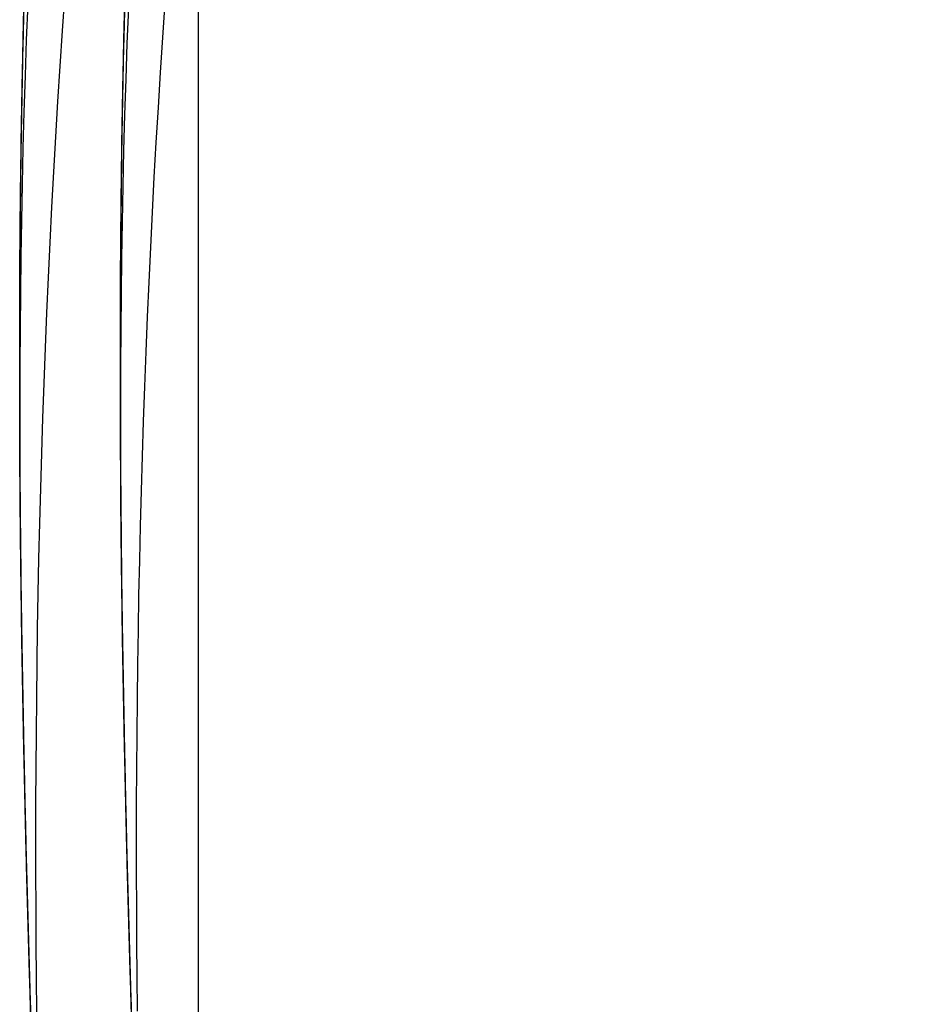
# Model space of a CAD drawing. Header units: metres. Extents: x 209747 to 209830, y 1182430 to 1182564.
# Tile 835 of 1056: x 209749.09 to 209751.79, y 1182489.71 to 1182492.65. Entities that reach past the tile are written whole.
import ezdxf

# ---------------------------------------------------------------- set-up
doc = ezdxf.new("R2010")
doc.units = ezdxf.units.M
doc.header["$MEASUREMENT"] = 0
doc.linetypes.add('DGN Style 2', pattern=[15.036391, 9.021834, -6.014556])
doc.layers.get('0').update_dxf_attribs({"color": 254})

# ---------------------------------------------------------------- blocks, each defined once
blk = doc.blocks.new('*U2')
at = {"color": 40, "linetype": 'Continuous'}
for p, q in [((-1.7962, -6.469), (-1.7933, -6.3537)), ((-1.7986, -6.5841), (-1.7962, -6.469)), ((-1.8008, -6.6991), (-1.7986, -6.5841)), ((-1.8025, -6.814), (-1.8008, -6.6991)), ((-1.804, -6.9287), (-1.8025, -6.814)), ((-1.8052, -7.0432), (-1.804, -6.9287)), ((-1.806, -7.1577), (-1.8052, -7.0432)), ((-1.8065, -7.272), (-1.806, -7.1577)), ((-1.8068, -7.3862), (-1.8065, -7.272)), ((-1.8068, -7.5002), (-1.8068, -7.3862)), ((-1.8065, -7.6141), (-1.8068, -7.5002)), ((-1.8059, -7.7279), (-1.8065, -7.6141)), ((-1.8051, -7.8416), (-1.8059, -7.7279)), ((-1.8041, -7.9551), (-1.8051, -7.8416)), ((-1.8028, -8.0685), (-1.8041, -7.9551)), ((-1.8013, -8.1765), (-1.8028, -8.0685)), ((-1.7997, -8.2843), (-1.8013, -8.1765)), ((-1.7979, -8.3918), (-1.7997, -8.2843)), ((-1.7959, -8.4991), (-1.7979, -8.3918)), ((-1.7937, -8.6059), (-1.7959, -8.4991)), ((-1.7914, -8.7127), (-1.7937, -8.6059)), ((-1.789, -8.819), (-1.7914, -8.7127)), ((-1.7863, -8.9252), (-1.789, -8.819)), ((-1.7836, -9.0311), (-1.7863, -8.9252)), ((-1.7807, -9.1368), (-1.7836, -9.0311)), ((-1.7777, -9.2422), (-1.7807, -9.1368)), ((-1.7746, -9.3474), (-1.7777, -9.2422)), ((-1.7714, -9.4524), (-1.7746, -9.3474))]:
    blk.add_line(p, q, dxfattribs=at)
at = {"color": 3, "linetype": 'Continuous'}
for p, q in [((-1.4962, -6.4754), (-1.4934, -6.3611)), ((-1.4987, -6.5897), (-1.4962, -6.4754)), ((-1.5008, -6.7038), (-1.4987, -6.5897)), ((-1.5026, -6.8178), (-1.5008, -6.7038)), ((-1.504, -6.9317), (-1.5026, -6.8178)), ((-1.5052, -7.0454), (-1.504, -6.9317)), ((-1.506, -7.1591), (-1.5052, -7.0454)), ((-1.5065, -7.2727), (-1.506, -7.1591)), ((-1.5068, -7.3861), (-1.5065, -7.2727)), ((-1.5068, -7.4994), (-1.5068, -7.3861)), ((-1.5065, -7.6127), (-1.5068, -7.4994)), ((-1.5059, -7.7258), (-1.5065, -7.6127)), ((-1.5051, -7.8388), (-1.5059, -7.7258)), ((-1.5041, -7.9517), (-1.5051, -7.8388)), ((-1.5028, -8.0645), (-1.5041, -7.9517)), ((-1.5014, -8.1719), (-1.5028, -8.0645)), ((-1.4998, -8.2793), (-1.5014, -8.1719)), ((-1.4979, -8.3862), (-1.4998, -8.2793)), ((-1.496, -8.493), (-1.4979, -8.3862)), ((-1.4938, -8.5994), (-1.496, -8.493)), ((-1.4915, -8.7057), (-1.4938, -8.5994)), ((-1.489, -8.8117), (-1.4915, -8.7057)), ((-1.4864, -8.9174), (-1.489, -8.8117)), ((-1.4837, -9.0229), (-1.4864, -8.9174)), ((-1.4808, -9.1282), (-1.4837, -9.0229)), ((-1.4778, -9.2333), (-1.4808, -9.1282)), ((-1.4747, -9.3382), (-1.4778, -9.2333)), ((-1.4715, -9.4428), (-1.4747, -9.3382))]:
    blk.add_line(p, q, dxfattribs=at)
blk = doc.blocks.new('*U3')
at = {"color": 40, "linetype": 'Continuous'}
for p, q in [((-1.7951, -6.4233), (-1.7922, -6.3137)), ((-1.7976, -6.5329), (-1.7951, -6.4233)), ((-1.7997, -6.6424), (-1.7976, -6.5329)), ((-1.8016, -6.752), (-1.7997, -6.6424)), ((-1.8032, -6.8614), (-1.8016, -6.752)), ((-1.8045, -6.9708), (-1.8032, -6.8614)), ((-1.8055, -7.0801), (-1.8045, -6.9708)), ((-1.8062, -7.1894), (-1.8055, -7.0801)), ((-1.8067, -7.2985), (-1.8062, -7.1894)), ((-1.8068, -7.4078), (-1.8067, -7.2985)), ((-1.8068, -7.5169), (-1.8068, -7.4078)), ((-1.8064, -7.626), (-1.8068, -7.5169)), ((-1.8059, -7.7349), (-1.8064, -7.626)), ((-1.8051, -7.8439), (-1.8059, -7.7349)), ((-1.8041, -7.9527), (-1.8051, -7.8439)), ((-1.8028, -8.0616), (-1.8041, -7.9527)), ((-1.8014, -8.1704), (-1.8028, -8.0616)), ((-1.7998, -8.2792), (-1.8014, -8.1704)), ((-1.798, -8.3878), (-1.7998, -8.2792)), ((-1.7959, -8.4965), (-1.798, -8.3878)), ((-1.7938, -8.6051), (-1.7959, -8.4965)), ((-1.7914, -8.7137), (-1.7938, -8.6051)), ((-1.7889, -8.8221), (-1.7914, -8.7137)), ((-1.7862, -8.9306), (-1.7889, -8.8221)), ((-1.7834, -9.039), (-1.7862, -8.9306)), ((-1.7804, -9.1474), (-1.7834, -9.039)), ((-1.7773, -9.2557), (-1.7804, -9.1474)), ((-1.7741, -9.364), (-1.7773, -9.2557))]:
    blk.add_line(p, q, dxfattribs=at)
at = {"color": 3, "linetype": 'Continuous'}
for p, q in [((-1.4951, -6.4301), (-1.4923, -6.3214)), ((-1.4976, -6.5389), (-1.4951, -6.4301)), ((-1.4998, -6.6476), (-1.4976, -6.5389)), ((-1.5017, -6.7563), (-1.4998, -6.6476)), ((-1.5032, -6.8649), (-1.5017, -6.7563)), ((-1.5045, -6.9735), (-1.5032, -6.8649)), ((-1.5055, -7.082), (-1.5045, -6.9735)), ((-1.5062, -7.1906), (-1.5055, -7.082)), ((-1.5067, -7.2991), (-1.5062, -7.1906)), ((-1.5068, -7.4076), (-1.5067, -7.2991)), ((-1.5068, -7.516), (-1.5068, -7.4076)), ((-1.5064, -7.6244), (-1.5068, -7.516)), ((-1.5059, -7.7327), (-1.5064, -7.6244)), ((-1.5051, -7.8411), (-1.5059, -7.7327)), ((-1.5041, -7.9494), (-1.5051, -7.8411)), ((-1.5029, -8.0577), (-1.5041, -7.9494)), ((-1.5014, -8.1659), (-1.5029, -8.0577)), ((-1.4998, -8.2741), (-1.5014, -8.1659)), ((-1.498, -8.3823), (-1.4998, -8.2741)), ((-1.496, -8.4905), (-1.498, -8.3823)), ((-1.4938, -8.5986), (-1.496, -8.4905)), ((-1.4915, -8.7067), (-1.4938, -8.5986)), ((-1.489, -8.8147), (-1.4915, -8.7067)), ((-1.4863, -8.9228), (-1.489, -8.8147)), ((-1.4835, -9.0308), (-1.4863, -8.9228)), ((-1.4805, -9.1388), (-1.4835, -9.0308)), ((-1.4774, -9.2468), (-1.4805, -9.1388)), ((-1.4742, -9.3548), (-1.4774, -9.2468))]:
    blk.add_line(p, q, dxfattribs=at)
blk = doc.blocks.new('*U4')
at = {"color": 40, "linetype": 'Continuous'}
for p, q in [((-1.7962, -6.472), (-1.7935, -6.3622)), ((-1.7986, -6.5817), (-1.7962, -6.472)), ((-1.8006, -6.6914), (-1.7986, -6.5817)), ((-1.8024, -6.801), (-1.8006, -6.6914)), ((-1.8038, -6.9106), (-1.8024, -6.801)), ((-1.805, -7.0201), (-1.8038, -6.9106)), ((-1.8058, -7.1295), (-1.805, -7.0201)), ((-1.8064, -7.2389), (-1.8058, -7.1295)), ((-1.8067, -7.3482), (-1.8064, -7.2389)), ((-1.8068, -7.4575), (-1.8067, -7.3482)), ((-1.8066, -7.5668), (-1.8068, -7.4575)), ((-1.8062, -7.676), (-1.8066, -7.5668)), ((-1.8055, -7.7851), (-1.8062, -7.676)), ((-1.8046, -7.8942), (-1.8055, -7.7851)), ((-1.8035, -8.0032), (-1.8046, -7.8942)), ((-1.8022, -8.1122), (-1.8035, -8.0032)), ((-1.8007, -8.2211), (-1.8022, -8.1122)), ((-1.799, -8.33), (-1.8007, -8.2211)), ((-1.797, -8.4389), (-1.799, -8.33)), ((-1.7949, -8.5477), (-1.797, -8.4389)), ((-1.7927, -8.6564), (-1.7949, -8.5477)), ((-1.7902, -8.7652), (-1.7927, -8.6564)), ((-1.7876, -8.8738), (-1.7902, -8.7652)), ((-1.7849, -8.9825), (-1.7876, -8.8738)), ((-1.782, -9.091), (-1.7849, -8.9825)), ((-1.7789, -9.1996), (-1.782, -9.091)), ((-1.7758, -9.3081), (-1.7789, -9.1996)), ((-1.7725, -9.4166), (-1.7758, -9.3081))]:
    blk.add_line(p, q, dxfattribs=at)
at = {"color": 3, "linetype": 'Continuous'}
for p, q in [((-1.4963, -6.4785), (-1.4936, -6.3696)), ((-1.4987, -6.5873), (-1.4963, -6.4785)), ((-1.5007, -6.6961), (-1.4987, -6.5873)), ((-1.5024, -6.8049), (-1.5007, -6.6961)), ((-1.5038, -6.9137), (-1.5024, -6.8049)), ((-1.505, -7.0224), (-1.5038, -6.9137)), ((-1.5058, -7.1311), (-1.505, -7.0224)), ((-1.5064, -7.2398), (-1.5058, -7.1311)), ((-1.5067, -7.3484), (-1.5064, -7.2398)), ((-1.5068, -7.457), (-1.5067, -7.3484)), ((-1.5066, -7.5656), (-1.5068, -7.457)), ((-1.5062, -7.6741), (-1.5066, -7.5656)), ((-1.5055, -7.7826), (-1.5062, -7.6741)), ((-1.5047, -7.8911), (-1.5055, -7.7826)), ((-1.5036, -7.9995), (-1.5047, -7.8911)), ((-1.5022, -8.108), (-1.5036, -7.9995)), ((-1.5007, -8.2164), (-1.5022, -8.108)), ((-1.499, -8.3247), (-1.5007, -8.2164)), ((-1.4971, -8.4331), (-1.499, -8.3247)), ((-1.495, -8.5414), (-1.4971, -8.4331)), ((-1.4927, -8.6497), (-1.495, -8.5414)), ((-1.4903, -8.758), (-1.4927, -8.6497)), ((-1.4877, -8.8662), (-1.4903, -8.758)), ((-1.485, -8.9745), (-1.4877, -8.8662)), ((-1.4821, -9.0826), (-1.485, -8.9745)), ((-1.4791, -9.1908), (-1.4821, -9.0826)), ((-1.4759, -9.299), (-1.4791, -9.1908)), ((-1.4726, -9.4071), (-1.4759, -9.299))]:
    blk.add_line(p, q, dxfattribs=at)
blk = doc.blocks.new('*U5')
at = {"color": 40, "linetype": 'Continuous'}
for p, q in [((-1.7952, -6.4273), (-1.7924, -6.3191)), ((-1.7976, -6.5356), (-1.7952, -6.4273)), ((-1.7998, -6.6438), (-1.7976, -6.5356)), ((-1.8016, -6.752), (-1.7998, -6.6438)), ((-1.8032, -6.8601), (-1.8016, -6.752)), ((-1.8045, -6.9683), (-1.8032, -6.8601)), ((-1.8054, -7.0763), (-1.8045, -6.9683)), ((-1.8062, -7.1844), (-1.8054, -7.0763)), ((-1.8066, -7.2925), (-1.8062, -7.1844)), ((-1.8068, -7.4005), (-1.8066, -7.2925)), ((-1.8068, -7.5085), (-1.8068, -7.4005)), ((-1.8065, -7.6165), (-1.8068, -7.5085)), ((-1.806, -7.7244), (-1.8065, -7.6165)), ((-1.8052, -7.8323), (-1.806, -7.7244)), ((-1.8042, -7.9402), (-1.8052, -7.8323)), ((-1.803, -8.0481), (-1.8042, -7.9402)), ((-1.8016, -8.1559), (-1.803, -8.0481)), ((-1.8001, -8.2637), (-1.8016, -8.1559)), ((-1.7983, -8.3714), (-1.8001, -8.2637)), ((-1.7963, -8.4792), (-1.7983, -8.3714)), ((-1.7942, -8.5869), (-1.7963, -8.4792)), ((-1.7918, -8.6946), (-1.7942, -8.5869)), ((-1.7894, -8.8022), (-1.7918, -8.6946)), ((-1.7867, -8.9099), (-1.7894, -8.8022)), ((-1.784, -9.0175), (-1.7867, -8.9099)), ((-1.781, -9.125), (-1.784, -9.0175)), ((-1.778, -9.2325), (-1.781, -9.125)), ((-1.7748, -9.3401), (-1.778, -9.2325)), ((-1.7715, -9.4475), (-1.7748, -9.3401))]:
    blk.add_line(p, q, dxfattribs=at)
at = {"color": 3, "linetype": 'Continuous'}
for p, q in [((-1.4953, -6.4342), (-1.4925, -6.3268)), ((-1.4977, -6.5416), (-1.4953, -6.4342)), ((-1.4998, -6.6489), (-1.4977, -6.5416)), ((-1.5017, -6.7563), (-1.4998, -6.6489)), ((-1.5032, -6.8636), (-1.5017, -6.7563)), ((-1.5045, -6.971), (-1.5032, -6.8636)), ((-1.5054, -7.0783), (-1.5045, -6.971)), ((-1.5062, -7.1857), (-1.5054, -7.0783)), ((-1.5066, -7.293), (-1.5062, -7.1857)), ((-1.5068, -7.4004), (-1.5066, -7.293)), ((-1.5068, -7.5077), (-1.5068, -7.4004)), ((-1.5065, -7.615), (-1.5068, -7.5077)), ((-1.506, -7.7223), (-1.5065, -7.615)), ((-1.5052, -7.8296), (-1.506, -7.7223)), ((-1.5042, -7.9369), (-1.5052, -7.8296)), ((-1.5031, -8.0442), (-1.5042, -7.9369)), ((-1.5017, -8.1514), (-1.5031, -8.0442)), ((-1.5001, -8.2587), (-1.5017, -8.1514)), ((-1.4983, -8.366), (-1.5001, -8.2587)), ((-1.4964, -8.4732), (-1.4983, -8.366)), ((-1.4942, -8.5804), (-1.4964, -8.4732)), ((-1.4919, -8.6877), (-1.4942, -8.5804)), ((-1.4895, -8.7949), (-1.4919, -8.6877)), ((-1.4868, -8.9021), (-1.4895, -8.7949)), ((-1.4841, -9.0093), (-1.4868, -8.9021)), ((-1.4812, -9.1165), (-1.4841, -9.0093)), ((-1.4781, -9.2237), (-1.4812, -9.1165)), ((-1.4749, -9.3309), (-1.4781, -9.2237)), ((-1.4717, -9.438), (-1.4749, -9.3309))]:
    blk.add_line(p, q, dxfattribs=at)
blk = doc.blocks.new('*U6')
at = {"color": 40, "linetype": 'Continuous'}
for p, q in [((-1.7965, -6.484), (-1.7939, -6.3761)), ((-1.7988, -6.592), (-1.7965, -6.484)), ((-1.8008, -6.6999), (-1.7988, -6.592)), ((-1.8025, -6.8078), (-1.8008, -6.6999)), ((-1.8039, -6.9157), (-1.8025, -6.8078)), ((-1.805, -7.0237), (-1.8039, -6.9157)), ((-1.8058, -7.1315), (-1.805, -7.0237)), ((-1.8064, -7.2394), (-1.8058, -7.1315)), ((-1.8067, -7.3472), (-1.8064, -7.2394)), ((-1.8068, -7.4551), (-1.8067, -7.3472)), ((-1.8066, -7.5629), (-1.8068, -7.4551)), ((-1.8062, -7.6707), (-1.8066, -7.5629)), ((-1.8056, -7.7784), (-1.8062, -7.6707)), ((-1.8047, -7.8862), (-1.8056, -7.7784)), ((-1.8036, -7.9939), (-1.8047, -7.8862)), ((-1.8024, -8.1016), (-1.8036, -7.9939)), ((-1.8009, -8.2092), (-1.8024, -8.1016)), ((-1.7992, -8.3169), (-1.8009, -8.2092)), ((-1.7973, -8.4245), (-1.7992, -8.3169)), ((-1.7953, -8.5321), (-1.7973, -8.4245)), ((-1.793, -8.6396), (-1.7953, -8.5321)), ((-1.7906, -8.7471), (-1.793, -8.6396)), ((-1.7881, -8.8546), (-1.7906, -8.7471)), ((-1.7854, -8.962), (-1.7881, -8.8546)), ((-1.7826, -9.0694), (-1.7854, -8.962)), ((-1.7796, -9.1768), (-1.7826, -9.0694)), ((-1.7765, -9.2841), (-1.7796, -9.1768)), ((-1.7733, -9.3914), (-1.7765, -9.2841))]:
    blk.add_line(p, q, dxfattribs=at)
at = {"color": 3, "linetype": 'Continuous'}
for p, q in [((-1.4966, -6.4904), (-1.494, -6.3833)), ((-1.4988, -6.5975), (-1.4966, -6.4904)), ((-1.5008, -6.7046), (-1.4988, -6.5975)), ((-1.5025, -6.8118), (-1.5008, -6.7046)), ((-1.5039, -6.9189), (-1.5025, -6.8118)), ((-1.505, -7.026), (-1.5039, -6.9189)), ((-1.5058, -7.1331), (-1.505, -7.026)), ((-1.5064, -7.2403), (-1.5058, -7.1331)), ((-1.5067, -7.3474), (-1.5064, -7.2403)), ((-1.5068, -7.4546), (-1.5067, -7.3474)), ((-1.5066, -7.5617), (-1.5068, -7.4546)), ((-1.5062, -7.6689), (-1.5066, -7.5617)), ((-1.5056, -7.776), (-1.5062, -7.6689)), ((-1.5047, -7.8832), (-1.5056, -7.776)), ((-1.5037, -7.9903), (-1.5047, -7.8832)), ((-1.5024, -8.0974), (-1.5037, -7.9903)), ((-1.5009, -8.2045), (-1.5024, -8.0974)), ((-1.4992, -8.3117), (-1.5009, -8.2045)), ((-1.4974, -8.4187), (-1.4992, -8.3117)), ((-1.4953, -8.5259), (-1.4974, -8.4187)), ((-1.4931, -8.6329), (-1.4953, -8.5259)), ((-1.4907, -8.74), (-1.4931, -8.6329)), ((-1.4882, -8.847), (-1.4907, -8.74)), ((-1.4855, -8.9541), (-1.4882, -8.847)), ((-1.4827, -9.0611), (-1.4855, -8.9541)), ((-1.4797, -9.1681), (-1.4827, -9.0611)), ((-1.4766, -9.2751), (-1.4797, -9.1681)), ((-1.4734, -9.382), (-1.4766, -9.2751))]:
    blk.add_line(p, q, dxfattribs=at)
blk = doc.blocks.new('*U7')
at = {"color": 40, "linetype": 'Continuous'}
for p, q in [((-1.7958, -6.4575), (-1.7931, -6.3496)), ((-1.7982, -6.5655), (-1.7958, -6.4575)), ((-1.8003, -6.6734), (-1.7982, -6.5655)), ((-1.8021, -6.7813), (-1.8003, -6.6734)), ((-1.8035, -6.8892), (-1.8021, -6.7813)), ((-1.8047, -6.9971), (-1.8035, -6.8892)), ((-1.8056, -7.1049), (-1.8047, -6.9971)), ((-1.8063, -7.2128), (-1.8056, -7.1049)), ((-1.8067, -7.3206), (-1.8063, -7.2128)), ((-1.8068, -7.4285), (-1.8067, -7.3206)), ((-1.8067, -7.5362), (-1.8068, -7.4285)), ((-1.8063, -7.6441), (-1.8067, -7.5362)), ((-1.8058, -7.7518), (-1.8063, -7.6441)), ((-1.805, -7.8596), (-1.8058, -7.7518)), ((-1.8039, -7.9673), (-1.805, -7.8596)), ((-1.8027, -8.075), (-1.8039, -7.9673)), ((-1.8013, -8.1827), (-1.8027, -8.075)), ((-1.7996, -8.2904), (-1.8013, -8.1827)), ((-1.7978, -8.398), (-1.7996, -8.2904)), ((-1.7958, -8.5057), (-1.7978, -8.398)), ((-1.7936, -8.6133), (-1.7958, -8.5057)), ((-1.7913, -8.7209), (-1.7936, -8.6133)), ((-1.7887, -8.8284), (-1.7913, -8.7209)), ((-1.7861, -8.936), (-1.7887, -8.8284)), ((-1.7833, -9.0434), (-1.7861, -8.936)), ((-1.7803, -9.1509), (-1.7833, -9.0434)), ((-1.7772, -9.2583), (-1.7803, -9.1509)), ((-1.774, -9.3657), (-1.7772, -9.2583))]:
    blk.add_line(p, q, dxfattribs=at)
at = {"color": 3, "linetype": 'Continuous'}
for p, q in [((-1.4959, -6.4642), (-1.4932, -6.3572)), ((-1.4983, -6.5713), (-1.4959, -6.4642)), ((-1.5003, -6.6783), (-1.4983, -6.5713)), ((-1.5021, -6.7854), (-1.5003, -6.6783)), ((-1.5036, -6.8925), (-1.5021, -6.7854)), ((-1.5047, -6.9996), (-1.5036, -6.8925)), ((-1.5057, -7.1067), (-1.5047, -6.9996)), ((-1.5063, -7.2139), (-1.5057, -7.1067)), ((-1.5067, -7.321), (-1.5063, -7.2139)), ((-1.5068, -7.4281), (-1.5067, -7.321)), ((-1.5067, -7.5353), (-1.5068, -7.4281)), ((-1.5064, -7.6424), (-1.5067, -7.5353)), ((-1.5058, -7.7496), (-1.5064, -7.6424)), ((-1.505, -7.8567), (-1.5058, -7.7496)), ((-1.5039, -7.9639), (-1.505, -7.8567)), ((-1.5027, -8.071), (-1.5039, -7.9639)), ((-1.5013, -8.1782), (-1.5027, -8.071)), ((-1.4997, -8.2853), (-1.5013, -8.1782)), ((-1.4978, -8.3925), (-1.4997, -8.2853)), ((-1.4958, -8.4996), (-1.4978, -8.3925)), ((-1.4937, -8.6067), (-1.4958, -8.4996)), ((-1.4913, -8.7139), (-1.4937, -8.6067)), ((-1.4888, -8.821), (-1.4913, -8.7139)), ((-1.4862, -8.9281), (-1.4888, -8.821)), ((-1.4834, -9.0352), (-1.4862, -8.9281)), ((-1.4804, -9.1423), (-1.4834, -9.0352)), ((-1.4774, -9.2494), (-1.4804, -9.1423)), ((-1.4742, -9.3565), (-1.4774, -9.2494))]:
    blk.add_line(p, q, dxfattribs=at)
blk = doc.blocks.new('*U8')
at = {"color": 40, "linetype": 'Continuous'}
for p, q in [((-1.7862, -6.4756), (-1.782, -6.3682)), ((-1.79, -6.5832), (-1.7862, -6.4756)), ((-1.7933, -6.6907), (-1.79, -6.5832)), ((-1.7962, -6.7984), (-1.7933, -6.6907)), ((-1.7987, -6.906), (-1.7962, -6.7984)), ((-1.8008, -7.0138), (-1.7987, -6.906)), ((-1.8025, -7.1215), (-1.8008, -7.0138)), ((-1.8039, -7.2293), (-1.8025, -7.1215)), ((-1.8048, -7.337), (-1.8039, -7.2293)), ((-1.8054, -7.4449), (-1.8048, -7.337)), ((-1.8057, -7.5526), (-1.8054, -7.4449)), ((-1.8056, -7.6605), (-1.8057, -7.5526)), ((-1.8053, -7.7682), (-1.8056, -7.6605)), ((-1.8046, -7.876), (-1.8053, -7.7682)), ((-1.8037, -7.9837), (-1.8046, -7.876)), ((-1.8025, -8.0915), (-1.8037, -7.9837)), ((-1.801, -8.1991), (-1.8025, -8.0915)), ((-1.7994, -8.3068), (-1.801, -8.1991)), ((-1.7975, -8.4143), (-1.7994, -8.3068)), ((-1.7955, -8.5219), (-1.7975, -8.4143)), ((-1.7933, -8.6294), (-1.7955, -8.5219)), ((-1.7909, -8.7369), (-1.7933, -8.6294)), ((-1.7883, -8.8443), (-1.7909, -8.7369)), ((-1.7857, -8.9517), (-1.7883, -8.8443)), ((-1.7828, -9.0591), (-1.7857, -8.9517)), ((-1.7799, -9.1665), (-1.7828, -9.0591)), ((-1.7768, -9.2738), (-1.7799, -9.1665)), ((-1.7736, -9.3811), (-1.7768, -9.2738))]:
    blk.add_line(p, q, dxfattribs=at)
at = {"color": 3, "linetype": 'Continuous'}
for p, q in [((-1.4864, -6.4861), (-1.4822, -6.3799)), ((-1.4901, -6.5925), (-1.4864, -6.4861)), ((-1.4934, -6.6988), (-1.4901, -6.5925)), ((-1.4963, -6.8054), (-1.4934, -6.6988)), ((-1.4988, -6.9119), (-1.4963, -6.8054)), ((-1.5009, -7.0186), (-1.4988, -6.9119)), ((-1.5025, -7.1252), (-1.5009, -7.0186)), ((-1.5039, -7.232), (-1.5025, -7.1252)), ((-1.5048, -7.3387), (-1.5039, -7.232)), ((-1.5054, -7.4456), (-1.5048, -7.3387)), ((-1.5057, -7.5525), (-1.5054, -7.4456)), ((-1.5056, -7.6595), (-1.5057, -7.5525)), ((-1.5053, -7.7664), (-1.5056, -7.6595)), ((-1.5046, -7.8734), (-1.5053, -7.7664)), ((-1.5037, -7.9804), (-1.5046, -7.8734)), ((-1.5025, -8.0875), (-1.5037, -7.9804)), ((-1.5011, -8.1945), (-1.5025, -8.0875)), ((-1.4994, -8.3016), (-1.5011, -8.1945)), ((-1.4976, -8.4086), (-1.4994, -8.3016)), ((-1.4955, -8.5157), (-1.4976, -8.4086)), ((-1.4933, -8.6227), (-1.4955, -8.5157)), ((-1.491, -8.7298), (-1.4933, -8.6227)), ((-1.4884, -8.8368), (-1.491, -8.7298)), ((-1.4858, -8.9438), (-1.4884, -8.8368)), ((-1.4829, -9.0508), (-1.4858, -8.9438)), ((-1.48, -9.1578), (-1.4829, -9.0508)), ((-1.4769, -9.2648), (-1.48, -9.1578)), ((-1.4737, -9.3717), (-1.4769, -9.2648))]:
    blk.add_line(p, q, dxfattribs=at)
blk = doc.blocks.new('*U9')
at = {"color": 40, "linetype": 'Continuous'}
for p, q in [((-1.6796, -6.4487), (-1.6723, -6.3434)), ((-1.6866, -6.554), (-1.6796, -6.4487)), ((-1.6932, -6.6591), (-1.6866, -6.554)), ((-1.6994, -6.7642), (-1.6932, -6.6591)), ((-1.7054, -6.8692), (-1.6994, -6.7642)), ((-1.711, -6.9742), (-1.7054, -6.8692)), ((-1.7163, -7.079), (-1.711, -6.9742)), ((-1.7212, -7.1839), (-1.7163, -7.079)), ((-1.7258, -7.2886), (-1.7212, -7.1839)), ((-1.7301, -7.3933), (-1.7258, -7.2886)), ((-1.7341, -7.4979), (-1.7301, -7.3933)), ((-1.7378, -7.6025), (-1.7341, -7.4979)), ((-1.7411, -7.707), (-1.7378, -7.6025)), ((-1.7442, -7.8115), (-1.7411, -7.707)), ((-1.7469, -7.9158), (-1.7442, -7.8115)), ((-1.7494, -8.0203), (-1.7469, -7.9158)), ((-1.7515, -8.1245), (-1.7494, -8.0203)), ((-1.7534, -8.2289), (-1.7515, -8.1245)), ((-1.7549, -8.3331), (-1.7534, -8.2289)), ((-1.7562, -8.4373), (-1.7549, -8.3331)), ((-1.7572, -8.5414), (-1.7562, -8.4373)), ((-1.7579, -8.6456), (-1.7572, -8.5414)), ((-1.7584, -8.7496), (-1.7579, -8.6456)), ((-1.7585, -8.8537), (-1.7584, -8.7496)), ((-1.7585, -8.9576), (-1.7585, -8.8537)), ((-1.7581, -9.0616), (-1.7585, -8.9576)), ((-1.7575, -9.1655), (-1.7581, -9.0616)), ((-1.7567, -9.2694), (-1.7575, -9.1655)), ((-1.7556, -9.3732), (-1.7567, -9.2694))]:
    blk.add_line(p, q, dxfattribs=at)
at = {"color": 3, "linetype": 'Continuous'}
for p, q in [((-1.3803, -6.4685), (-1.373, -6.3642)), ((-1.3872, -6.5728), (-1.3803, -6.4685)), ((-1.3937, -6.677), (-1.3872, -6.5728)), ((-1.3999, -6.7812), (-1.3937, -6.677)), ((-1.4058, -6.8852), (-1.3999, -6.7812)), ((-1.4114, -6.9893), (-1.4058, -6.8852)), ((-1.4166, -7.0932), (-1.4114, -6.9893)), ((-1.4215, -7.1971), (-1.4166, -7.0932)), ((-1.4261, -7.3009), (-1.4215, -7.1971)), ((-1.4304, -7.4047), (-1.4261, -7.3009)), ((-1.4343, -7.5084), (-1.4304, -7.4047)), ((-1.4379, -7.6121), (-1.4343, -7.5084)), ((-1.4413, -7.7157), (-1.4379, -7.6121)), ((-1.4443, -7.8194), (-1.4413, -7.7157)), ((-1.447, -7.9229), (-1.4443, -7.8194)), ((-1.4494, -8.0264), (-1.447, -7.9229)), ((-1.4516, -8.1299), (-1.4494, -8.0264)), ((-1.4534, -8.2334), (-1.4516, -8.1299)), ((-1.4549, -8.3367), (-1.4534, -8.2334)), ((-1.4562, -8.4402), (-1.4549, -8.3367)), ((-1.4572, -8.5435), (-1.4562, -8.4402)), ((-1.4579, -8.6469), (-1.4572, -8.5435)), ((-1.4584, -8.7501), (-1.4579, -8.6469)), ((-1.4585, -8.8534), (-1.4584, -8.7501)), ((-1.4585, -8.9567), (-1.4585, -8.8534)), ((-1.4581, -9.0599), (-1.4585, -8.9567)), ((-1.4575, -9.1631), (-1.4581, -9.0599)), ((-1.4567, -9.2663), (-1.4575, -9.1631)), ((-1.4557, -9.3694), (-1.4567, -9.2663))]:
    blk.add_line(p, q, dxfattribs=at)
blk = doc.blocks.new('ATTEMP_4')
at = {"color": 254, "flags": 128}
blk.add_lwpolyline([(0, 1.275), (-13.6, 1.275), (-13.6, -1.275), (0, -1.275), (0, 1.275), (0, 1.275)], dxfattribs=at)
blk = doc.blocks.new('ATTEMP_1')
at = {"color": 254, "rotation": 90}
blk.add_blockref('ATTEMP_4', (0, -3.535), dxfattribs=at)
blk = doc.blocks.new('ATTEMP')
at = {"color": 3, "linetype": 'Continuous'}
for name in ['*U9', '*U8', '*U7', '*U6', '*U4', '*U2', '*U5', '*U3']:
    blk.add_blockref(name, (-10.48, 0), dxfattribs=at)
at = {"color": 254}
blk.add_blockref('ATTEMP_1', (-10.48, 0), dxfattribs=at)

msp = doc.modelspace()

# ---------------------------------------------------------------- block references
at = {"color": 1, "linetype": 'DGN Style 2'}
msp.add_blockref('ATTEMP', (209761.3776, 1182499.0611), dxfattribs=at)

doc.saveas('drawing.dxf')
